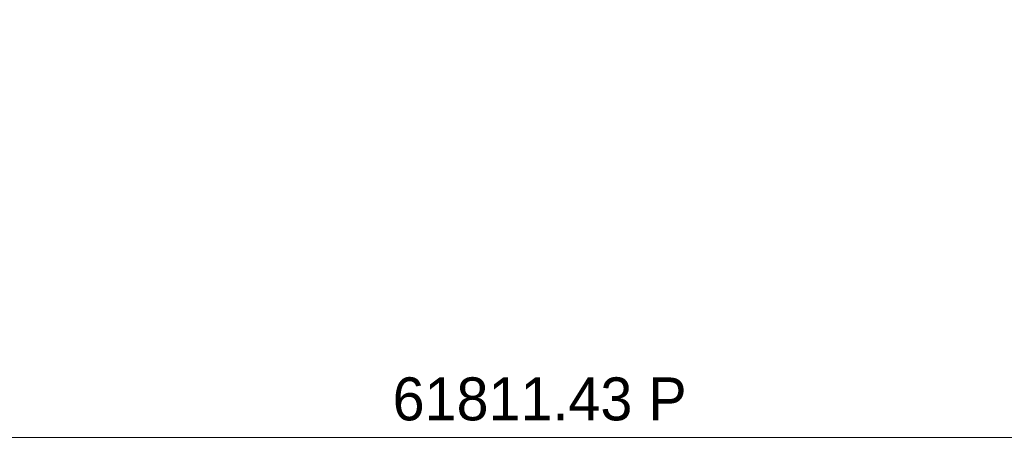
# Model space of a CAD drawing. Header units: millimetres. Extents: x -2233 to 61924, y -68080 to 6847.
# Tile 907 of 1056: x 28850 to 34576, y -2545 to -69. Entities that reach past the tile are written whole.
import ezdxf

# ---------------------------------------------------------------- set-up
doc = ezdxf.new("R2010")
doc.units = ezdxf.units.MM
doc.layers.add('COTAS_P', color=1, linetype='Continuous', lineweight=0)
doc.dimstyles.new('R19_100', dxfattribs={"dimtxt": 250, "dimasz": 150, "dimexe": 150, "dimexo": 80, "dimgap": 100, "dimtad": 1, "dimtih": 1, "dimtoh": 1, "dimdsep": 46, "dimcen": 0.09, "dimadec": 0, "dimazin": 0, "dimtfac": 1, "dimtdec": 4, "dimtofl": 0, "dimtmove": 0, "dimatfit": 3, "dimfxl": 1, "dimtolj": 1, "dimtzin": 0, "dimarcsym": 0})

# ---------------------------------------------------------------- blocks, each defined once
blk = doc.blocks.new('DIM_R28_33')
at = {"layer": 'COTAS_P'}
for p, q in [((112.7, 0), (112.7, -2500)), ((61924.1, 0), (61924.1, -2500)), ((112.7, -2500), (262.7, -2455)), ((61924.1, -2500), (61774.1, -2455)), ((112.7, -2500), (61924.1, -2500)), ((112.7, -2500), (262.7, -2545)), ((61924.1, -2500), (61774.1, -2545))]:
    blk.add_line(p, q, dxfattribs=at)
blk.add_text('61811.43 P', height=250, dxfattribs=at).set_placement((31018.4, -2400))

msp = doc.modelspace()

# ---------------------------------------------------------------- dimensions: what is measured, and where the dimension line sits
at = {"layer": 'COTAS_P'}
dim = msp.add_aligned_dim(p1=(112.7, 0), p2=(61924.134, 0), distance=-2500, text='<> P', dimstyle='R19_100', dxfattribs=at)
dim.commit()
dim.dimension.update_dxf_attribs({"geometry": 'DIM_R28_33', "text_midpoint": (31018.417, -2500)})

doc.saveas('drawing.dxf')
